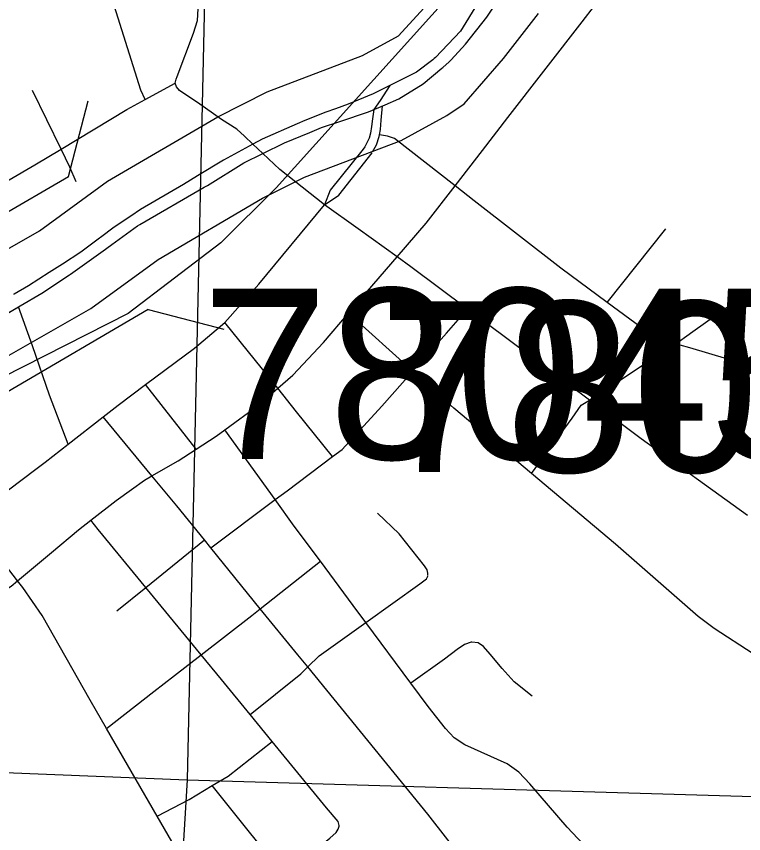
# Model space of a CAD drawing. Extents: x -132.8 to -73.3, y -60 to -26.
# Drawn here: x -121.955 to -121.486, y -49.353 to -48.826 of the extents above; entities that cross this region are included whole.
import ezdxf

# ---------------------------------------------------------------- set-up
doc = ezdxf.new("R2010")
doc.units = 0
for name, color, linetype in [('tdCoCityStreetMajor', 7, 'Continuous'), ('tdCoCityStreetMinor', 7, 'Continuous'), ('tdCoDivCarto', 7, 'Continuous'), ('tdCoHydroRiver', 7, 'Continuous'), ('tdCoPriDiv', 7, 'Continuous'), ('tdCoPrimary', 7, 'Continuous'), ('tdCoSectLine', 7, 'Continuous'), ('tdCoStrucDivPri', 7, 'Continuous'), ('tdCoStrucPriMaintName', 7, 'Continuous')]:
    doc.layers.add(name, color=color, linetype=linetype)

msp = doc.modelspace()

# ---------------------------------------------------------------- linework, layer by layer
at = {"layer": 'tdCoCityStreetMajor'}
msp.add_lwpolyline([(-121.84417, -49.37558), (-121.8639, -49.34138), (-121.89642, -49.28501), (-121.90706, -49.26658), (-121.93788, -49.21208), (-121.95046, -49.19407), (-121.95384, -49.18971), (-121.98005, -49.15585)], dxfattribs=at)
at = {"layer": 'tdCoCityStreetMinor'}
for p, q in [((-121.87161, -48.87944), (-121.85213, -48.86885)), ((-121.92575, -48.91142), (-121.94423, -48.8737)), ((-121.67181, -48.93514), (-121.71079, -48.90448)), ((-121.57368, -49.01033), (-121.53598, -48.96281)), ((-121.74048, -49.01724), (-121.70913, -48.98088)), ((-121.58519, -49.07324), (-121.66376, -49.01451)), ((-121.69904, -49.05464), (-121.74048, -49.01724)), ((-121.78607, -49.06561), (-121.82012, -49.02313)), ((-121.83865, -49.10484), (-121.87138, -49.06326)), ((-121.92117, -49.10159), (-121.89867, -49.08401)), ((-121.86722, -49.12203), (-121.89867, -49.08401)), ((-121.78777, -49.13739), (-121.82015, -49.09233)), ((-121.82922, -49.16847), (-121.78777, -49.13739)), ((-121.87118, -49.19396), (-121.83339, -49.16334)), ((-121.82922, -49.16847), (-121.83339, -49.16334)), ((-121.79733, -49.20772), (-121.82922, -49.16847)), ((-121.79733, -49.20772), (-121.75861, -49.17716)), ((-121.88984, -49.20907), (-121.87118, -49.19396)), ((-121.83546, -49.23742), (-121.87118, -49.19396)), ((-121.70021, -49.25576), (-121.72934, -49.21654)), ((-121.78963, -49.29331), (-121.80395, -49.27583))]:
    msp.add_line(p, q, dxfattribs=at)
for points in [[(-121.87161, -48.87944), (-121.87444, -48.87346), (-121.89392, -48.81106), (-121.8998, -48.79197), (-121.90181, -48.78542), (-121.906, -48.76594), (-121.90847, -48.74547), (-121.90773, -48.72056), (-121.9065, -48.69047), (-121.90411, -48.66088)], [(-121.85213, -48.86885), (-121.85166, -48.86636), (-121.85089, -48.86456), (-121.84031, -48.83657), (-121.83784, -48.82843), (-121.8371, -48.81709), (-121.83488, -48.73102), (-121.8334, -48.67973), (-121.8319, -48.66321)], [(-121.67181, -48.93514), (-121.65409, -48.91225), (-121.63771, -48.89108), (-121.58995, -48.82935), (-121.58192, -48.81905)], [(-121.75587, -48.94743), (-121.78482, -48.92461), (-121.79577, -48.91425), (-121.80215, -48.90822), (-121.80751, -48.90315), (-121.81244, -48.89847), (-121.82231, -48.8923), (-121.83784, -48.88145), (-121.84351, -48.87775), (-121.84943, -48.87356), (-121.85134, -48.87117), (-121.85213, -48.86885)], [(-121.71386, -48.87042), (-121.72002, -48.88), (-121.72417, -48.88596), (-121.72505, -48.89193), (-121.72564, -48.89686), (-121.7262, -48.90114), (-121.72715, -48.90431), (-121.73006, -48.90989), (-121.73113, -48.91147), (-121.75221, -48.93782), (-121.75587, -48.94743)], [(-121.92575, -48.91142), (-121.88345, -48.88586), (-121.87161, -48.87944)], [(-121.72047, -48.90214), (-121.71992, -48.89866), (-121.71942, -48.89282), (-121.71846, -48.88359)], [(-121.72503, -48.9132), (-121.72247, -48.9086), (-121.72066, -48.90334), (-121.72047, -48.90214)], [(-121.71086, -48.90446), (-121.71533, -48.90307), (-121.72047, -48.90214)], [(-121.97849, -48.94242), (-121.94263, -48.92162), (-121.92575, -48.91142)], [(-121.91597, -48.93245), (-121.92006, -48.92302), (-121.92575, -48.91142)], [(-121.75587, -48.94743), (-121.74673, -48.94112), (-121.72531, -48.9137)], [(-121.70913, -48.98088), (-121.69032, -48.95907), (-121.67181, -48.93514)], [(-121.57368, -49.01033), (-121.60351, -48.98824), (-121.65949, -48.94483), (-121.67181, -48.93514)], [(-121.87138, -49.06326), (-121.83986, -49.03966), (-121.82013, -49.02314), (-121.79819, -48.99848), (-121.75587, -48.94743)], [(-121.70913, -48.98088), (-121.73432, -48.96285), (-121.75587, -48.94743)], [(-121.66376, -49.01451), (-121.70024, -48.98724), (-121.70913, -48.98088)], [(-121.53156, -49.03841), (-121.51852, -49.0291), (-121.4844, -49.00476), (-121.45144, -48.98295)], [(-121.53156, -49.03841), (-121.53471, -49.03851), (-121.53769, -49.0375), (-121.54138, -49.03425), (-121.57368, -49.01033)], [(-121.92117, -49.10159), (-121.93326, -49.07008), (-121.94411, -49.03827), (-121.95316, -49.01304)], [(-121.69904, -49.05464), (-121.67727, -49.03004), (-121.66376, -49.01451)], [(-121.78607, -49.06561), (-121.77639, -49.05722), (-121.75666, -49.03601), (-121.74048, -49.01724)], [(-121.58519, -49.07324), (-121.57861, -49.06912), (-121.54482, -49.04668), (-121.53156, -49.03841)], [(-121.40035, -49.06514), (-121.40968, -49.06641), (-121.41979, -49.06641), (-121.43163, -49.06542), (-121.46936, -49.05482), (-121.52041, -49.03953), (-121.52657, -49.03787), (-121.53156, -49.03841)], [(-121.75081, -49.10967), (-121.74459, -49.105), (-121.71894, -49.07714), (-121.69904, -49.05464)], [(-121.6226, -49.12047), (-121.67262, -49.07849), (-121.69904, -49.05464)], [(-121.89867, -49.08401), (-121.88894, -49.07641), (-121.87138, -49.06326)], [(-121.82015, -49.09233), (-121.79858, -49.07645), (-121.78607, -49.06561)], [(-121.75081, -49.10967), (-121.77397, -49.08071), (-121.78607, -49.06561)], [(-121.6226, -49.12047), (-121.59636, -49.08491), (-121.59044, -49.07652), (-121.58519, -49.07324)], [(-121.48315, -49.1477), (-121.55178, -49.09822), (-121.58519, -49.07324)], [(-121.83865, -49.10484), (-121.82571, -49.09643), (-121.82015, -49.09233)], [(-122.10261, -49.22929), (-122.10106, -49.22839), (-122.05663, -49.20242), (-122.04282, -49.1933), (-122.02112, -49.17727), (-122.0041, -49.1642), (-121.9846, -49.14965), (-121.95963, -49.13102), (-121.94196, -49.11784), (-121.93601, -49.11319), (-121.92117, -49.10159)], [(-121.86722, -49.12203), (-121.85037, -49.11246), (-121.83865, -49.10484)], [(-121.78777, -49.13739), (-121.7801, -49.13164), (-121.75081, -49.10967)], [(-121.3678, -49.30979), (-121.37398, -49.30117), (-121.38507, -49.2918), (-121.39839, -49.28465), (-121.47952, -49.23681), (-121.50468, -49.22053), (-121.51503, -49.21264), (-121.5683, -49.16603), (-121.6226, -49.12047)], [(-121.90658, -49.15063), (-121.89032, -49.13786), (-121.88046, -49.13095), (-121.87207, -49.12479), (-121.86722, -49.12203)], [(-121.83339, -49.16334), (-121.85113, -49.1415), (-121.86722, -49.12203)], [(-121.75861, -49.17716), (-121.77542, -49.15457), (-121.78777, -49.13739)], [(-121.68941, -49.18611), (-121.68935, -49.18484), (-121.68987, -49.18266), (-121.69153, -49.18017), (-121.70788, -49.15938), (-121.72169, -49.14606)], [(-122.08633, -49.26989), (-122.0659, -49.25771), (-121.99488, -49.21529), (-121.96775, -49.19951), (-121.95789, -49.1931), (-121.95384, -49.18971), (-121.93191, -49.1714), (-121.91449, -49.15685), (-121.90658, -49.15063)], [(-121.87118, -49.19396), (-121.90193, -49.15655), (-121.90658, -49.15063)], [(-121.72934, -49.21654), (-121.73744, -49.20562), (-121.75861, -49.17716)], [(-121.72934, -49.21654), (-121.69456, -49.19168), (-121.6903, -49.18843), (-121.68944, -49.18671), (-121.68943, -49.18657)], [(-121.83546, -49.23742), (-121.80279, -49.21203), (-121.79733, -49.20772)], [(-121.76681, -49.24527), (-121.7732, -49.23743), (-121.79733, -49.20772)], [(-121.76681, -49.24527), (-121.75942, -49.23804), (-121.72934, -49.21654)], [(-121.62203, -49.26407), (-121.63362, -49.25494), (-121.64151, -49.24631), (-121.64916, -49.23694), (-121.65335, -49.23201), (-121.6568, -49.22979), (-121.66087, -49.22936), (-121.66149, -49.22929), (-121.66568, -49.23077), (-121.67036, -49.23398), (-121.6785, -49.24015), (-121.70021, -49.25576)], [(-121.89642, -49.28501), (-121.8659, -49.26115), (-121.85261, -49.25075), (-121.83546, -49.23742)], [(-121.80395, -49.27583), (-121.82227, -49.25346), (-121.83546, -49.23742)], [(-121.80395, -49.27583), (-121.77126, -49.24963), (-121.76681, -49.24527)], [(-121.58481, -49.47589), (-121.60205, -49.45223), (-121.68935, -49.34027), (-121.76681, -49.24527)], [(-121.43115, -49.53163), (-121.46075, -49.49242), (-121.4753, -49.47023), (-121.50045, -49.44631), (-121.55816, -49.3923), (-121.59959, -49.34865), (-121.62351, -49.32054), (-121.63066, -49.31314), (-121.6383, -49.30772), (-121.66543, -49.29539), (-121.67234, -49.29095), (-121.67801, -49.28503), (-121.68911, -49.27072), (-121.70021, -49.25576)], [(-121.82844, -49.3218), (-121.81808, -49.31561), (-121.78963, -49.29331)], [(-121.7828, -49.37853), (-121.76185, -49.3632), (-121.75248, -49.35556), (-121.74844, -49.35205), (-121.7471, -49.34978), (-121.74659, -49.34782), (-121.74648, -49.3474), (-121.7472, -49.34482), (-121.75464, -49.33604), (-121.78963, -49.29331)], [(-121.8639, -49.34138), (-121.84323, -49.33065), (-121.82844, -49.3218)], [(-121.7828, -49.37853), (-121.80526, -49.35063), (-121.82844, -49.3218)]]:
    msp.add_lwpolyline(points, dxfattribs=at)
at = {"layer": 'tdCoDivCarto'}
for p, q in [((-121.65727, -48.81763), (-121.66837, -48.83539)), ((-121.65135, -48.82626), (-121.64417, -48.81573)), ((-121.66516, -48.84377), (-121.65135, -48.82626)), ((-121.66837, -48.83539), (-121.6844, -48.8524)), ((-121.67436, -48.85385), (-121.66516, -48.84377)), ((-121.6844, -48.8524), (-121.68521, -48.85303)), ((-121.68616, -48.85375), (-121.69673, -48.86177)), ((-121.68521, -48.85303), (-121.68616, -48.85375)), ((-121.67973, -48.85871), (-121.67552, -48.85512)), ((-121.67552, -48.85512), (-121.67436, -48.85385)), ((-121.69673, -48.86177), (-121.7109, -48.86892)), ((-121.69229, -48.86942), (-121.68031, -48.85921)), ((-121.68031, -48.85921), (-121.67973, -48.85871)), ((-121.7109, -48.86892), (-121.72459, -48.87583)), ((-121.70807, -48.87904), (-121.69229, -48.86942)), ((-121.72459, -48.87583), (-121.74062, -48.88249)), ((-121.74062, -48.88249), (-121.74888, -48.88543)), ((-121.72755, -48.88742), (-121.71692, -48.88285)), ((-121.71692, -48.88285), (-121.70807, -48.87904)), ((-121.75517, -48.88767), (-121.76859, -48.89303)), ((-121.74888, -48.88543), (-121.75517, -48.88767)), ((-121.74606, -48.89359), (-121.72755, -48.88742)), ((-121.76859, -48.89303), (-121.77367, -48.89507)), ((-121.75788, -48.89753), (-121.74606, -48.89359)), ((-121.77367, -48.89507), (-121.79611, -48.90493)), ((-121.76549, -48.90067), (-121.75788, -48.89753)), ((-121.79611, -48.90493), (-121.80215, -48.90822)), ((-121.7818, -48.9074), (-121.76549, -48.90067)), ((-121.80215, -48.90822), (-121.82102, -48.91849)), ((-121.79577, -48.91425), (-121.7818, -48.9074)), ((-121.80794, -48.92022), (-121.79577, -48.91425)), ((-121.82102, -48.91849), (-121.83781, -48.92873)), ((-121.83137, -48.93477), (-121.80794, -48.92022)), ((-121.83781, -48.92873), (-121.84691, -48.93428)), ((-121.87502, -48.95992), (-121.8335, -48.936)), ((-121.84691, -48.93428), (-121.87453, -48.95031)), ((-121.8335, -48.936), (-121.83137, -48.93477)), ((-121.87453, -48.95031), (-121.88092, -48.95457)), ((-121.88092, -48.95457), (-121.89154, -48.96165)), ((-121.89154, -48.96165), (-121.90038, -48.96835)), ((-121.89302, -48.97299), (-121.87647, -48.96097)), ((-121.87647, -48.96097), (-121.87502, -48.95992)), ((-121.90038, -48.96835), (-121.901, -48.96882)), ((-121.901, -48.96882), (-121.913, -48.97793)), ((-121.89624, -48.97529), (-121.89302, -48.97299)), ((-121.913, -48.97793), (-121.92493, -48.98554)), ((-121.91966, -48.99198), (-121.8971, -48.9759)), ((-121.8971, -48.9759), (-121.89624, -48.97529)), ((-121.92493, -48.98554), (-121.93347, -48.991)), ((-121.93347, -48.991), (-121.94678, -48.99963)), ((-121.93815, -49.00431), (-121.92041, -48.99249)), ((-121.92041, -48.99249), (-121.91966, -48.99198)), ((-121.94678, -48.99963), (-121.95608, -49.00489)), ((-121.95223, -49.0125), (-121.93815, -49.00431)), ((-121.97761, -49.02725), (-121.95316, -49.01304)), ((-121.95316, -49.01304), (-121.95223, -49.0125))]:
    msp.add_line(p, q, dxfattribs=at)
for points in [[(-121.65169, -48.81025), (-121.65727, -48.81763), (-121.66837, -48.83539), (-121.6844, -48.8524), (-121.68521, -48.85303)], [(-121.65169, -48.81025), (-121.65727, -48.81763), (-121.66837, -48.83539), (-121.6844, -48.8524), (-121.68521, -48.85303)], [(-121.65169, -48.81025), (-121.65727, -48.81763), (-121.66837, -48.83539), (-121.6844, -48.8524), (-121.68521, -48.85303)], [(-121.68031, -48.85921), (-121.67973, -48.85871), (-121.67552, -48.85512), (-121.67436, -48.85385), (-121.66516, -48.84377), (-121.65135, -48.82626), (-121.64417, -48.81573)], [(-121.68031, -48.85921), (-121.67973, -48.85871), (-121.67552, -48.85512), (-121.67436, -48.85385), (-121.66516, -48.84377), (-121.65135, -48.82626), (-121.64417, -48.81573)], [(-121.68031, -48.85921), (-121.67973, -48.85871), (-121.67552, -48.85512), (-121.67436, -48.85385), (-121.66516, -48.84377), (-121.65135, -48.82626), (-121.64417, -48.81573)], [(-121.68521, -48.85303), (-121.68616, -48.85375), (-121.69673, -48.86177), (-121.7109, -48.86892), (-121.72459, -48.87583), (-121.74062, -48.88249), (-121.74888, -48.88543)], [(-121.68521, -48.85303), (-121.68616, -48.85375), (-121.69673, -48.86177), (-121.7109, -48.86892), (-121.72459, -48.87583), (-121.74062, -48.88249), (-121.74888, -48.88543)], [(-121.68521, -48.85303), (-121.68616, -48.85375), (-121.69673, -48.86177), (-121.7109, -48.86892), (-121.72459, -48.87583), (-121.74062, -48.88249), (-121.74888, -48.88543)], [(-121.74606, -48.89359), (-121.72755, -48.88742), (-121.71692, -48.88285), (-121.70807, -48.87904), (-121.69229, -48.86942), (-121.68031, -48.85921)], [(-121.74606, -48.89359), (-121.72755, -48.88742), (-121.71692, -48.88285), (-121.70807, -48.87904), (-121.69229, -48.86942), (-121.68031, -48.85921)], [(-121.74606, -48.89359), (-121.72755, -48.88742), (-121.71692, -48.88285), (-121.70807, -48.87904), (-121.69229, -48.86942), (-121.68031, -48.85921)], [(-121.74888, -48.88543), (-121.75517, -48.88767), (-121.76859, -48.89303)], [(-121.74888, -48.88543), (-121.75517, -48.88767), (-121.76859, -48.89303)], [(-121.74888, -48.88543), (-121.75517, -48.88767), (-121.76859, -48.89303)], [(-121.76859, -48.89303), (-121.77367, -48.89507), (-121.79611, -48.90493), (-121.80215, -48.90822), (-121.82102, -48.91849), (-121.83781, -48.92873)], [(-121.76859, -48.89303), (-121.77367, -48.89507), (-121.79611, -48.90493), (-121.80215, -48.90822), (-121.82102, -48.91849), (-121.83781, -48.92873)], [(-121.76859, -48.89303), (-121.77367, -48.89507), (-121.79611, -48.90493), (-121.80215, -48.90822), (-121.82102, -48.91849), (-121.83781, -48.92873)], [(-121.76549, -48.90067), (-121.75788, -48.89753), (-121.74606, -48.89359)], [(-121.76549, -48.90067), (-121.75788, -48.89753), (-121.74606, -48.89359)], [(-121.76549, -48.90067), (-121.75788, -48.89753), (-121.74606, -48.89359)], [(-121.8335, -48.936), (-121.83137, -48.93477), (-121.80794, -48.92022), (-121.79577, -48.91425), (-121.7818, -48.9074), (-121.76549, -48.90067)], [(-121.8335, -48.936), (-121.83137, -48.93477), (-121.80794, -48.92022), (-121.79577, -48.91425), (-121.7818, -48.9074), (-121.76549, -48.90067)], [(-121.8335, -48.936), (-121.83137, -48.93477), (-121.80794, -48.92022), (-121.79577, -48.91425), (-121.7818, -48.9074), (-121.76549, -48.90067)], [(-121.83781, -48.92873), (-121.84691, -48.93428), (-121.87453, -48.95031), (-121.88092, -48.95457)], [(-121.83781, -48.92873), (-121.84691, -48.93428), (-121.87453, -48.95031), (-121.88092, -48.95457)], [(-121.83781, -48.92873), (-121.84691, -48.93428), (-121.87453, -48.95031), (-121.88092, -48.95457)], [(-121.87647, -48.96097), (-121.87502, -48.95992), (-121.8335, -48.936)], [(-121.87647, -48.96097), (-121.87502, -48.95992), (-121.8335, -48.936)], [(-121.87647, -48.96097), (-121.87502, -48.95992), (-121.8335, -48.936)], [(-121.88092, -48.95457), (-121.89154, -48.96165), (-121.90038, -48.96835), (-121.901, -48.96882)], [(-121.88092, -48.95457), (-121.89154, -48.96165), (-121.90038, -48.96835), (-121.901, -48.96882)], [(-121.88092, -48.95457), (-121.89154, -48.96165), (-121.90038, -48.96835), (-121.901, -48.96882)], [(-121.89624, -48.97529), (-121.89302, -48.97299), (-121.87647, -48.96097)], [(-121.89624, -48.97529), (-121.89302, -48.97299), (-121.87647, -48.96097)], [(-121.89624, -48.97529), (-121.89302, -48.97299), (-121.87647, -48.96097)], [(-121.901, -48.96882), (-121.913, -48.97793), (-121.92493, -48.98554)], [(-121.901, -48.96882), (-121.913, -48.97793), (-121.92493, -48.98554)], [(-121.901, -48.96882), (-121.913, -48.97793), (-121.92493, -48.98554)], [(-121.92041, -48.99249), (-121.91966, -48.99198), (-121.8971, -48.9759), (-121.89624, -48.97529)], [(-121.92041, -48.99249), (-121.91966, -48.99198), (-121.8971, -48.9759), (-121.89624, -48.97529)], [(-121.92041, -48.99249), (-121.91966, -48.99198), (-121.8971, -48.9759), (-121.89624, -48.97529)], [(-121.92493, -48.98554), (-121.93347, -48.991), (-121.94678, -48.99963), (-121.95608, -49.00489), (-121.95647, -49.00511)], [(-121.92493, -48.98554), (-121.93347, -48.991), (-121.94678, -48.99963), (-121.95608, -49.00489), (-121.95647, -49.00511)], [(-121.92493, -48.98554), (-121.93347, -48.991), (-121.94678, -48.99963), (-121.95608, -49.00489), (-121.95647, -49.00511)], [(-121.95223, -49.0125), (-121.93815, -49.00431), (-121.92041, -48.99249)], [(-121.95223, -49.0125), (-121.93815, -49.00431), (-121.92041, -48.99249)], [(-121.95223, -49.0125), (-121.93815, -49.00431), (-121.92041, -48.99249)], [(-121.9778, -49.02735), (-121.97761, -49.02725), (-121.95316, -49.01304), (-121.95223, -49.0125)], [(-121.9778, -49.02735), (-121.97761, -49.02725), (-121.95316, -49.01304), (-121.95223, -49.0125)], [(-121.9778, -49.02735), (-121.97761, -49.02725), (-121.95316, -49.01304), (-121.95223, -49.0125)]]:
    msp.add_lwpolyline(points, dxfattribs=at)
at = {"layer": 'tdCoHydroRiver'}
msp.add_lwpolyline([(-121.57324, -47.61696), (-121.57583, -47.71313), (-121.57305, -47.78578), (-121.56789, -47.82852), (-121.5655, -47.85698), (-121.55876, -47.89976), (-121.55641, -47.9298), (-121.551, -47.96307), (-121.55244, -48.01668), (-121.56266, -48.10317), (-121.61101, -48.49155), (-121.61842, -48.53237), (-121.62301, -48.58589), (-121.65339, -48.77597), (-121.67487, -48.81167), (-121.78714, -48.93643), (-121.82282, -48.97175), (-121.88245, -49.01747), (-122.2073, -49.18222)], dxfattribs=at)
at = {"layer": 'tdCoPriDiv'}
for points in [[(-122.39889, -49.1961), (-122.38659, -49.1887), (-122.32317, -49.15937), (-122.12867, -49.06752), (-122.0654, -49.03578), (-121.93973, -48.96399), (-121.89577, -48.93214), (-121.82483, -48.89049), (-121.79284, -48.87458), (-121.7314, -48.85105), (-121.70834, -48.83843), (-121.68712, -48.81511)], [(-122.41387, -49.26032), (-122.38921, -49.25327), (-122.36347, -49.24416), (-122.2968, -49.21333), (-122.10269, -49.12161), (-122.03771, -49.08901), (-121.90657, -49.0141), (-121.86322, -48.9826), (-121.79585, -48.94306), (-121.76875, -48.92959), (-121.7066, -48.90576), (-121.67714, -48.88971), (-121.66582, -48.88231), (-121.6406, -48.85302), (-121.61799, -48.824)]]:
    msp.add_lwpolyline(points, dxfattribs=at)
at = {"layer": 'tdCoPrimary'}
for points in [[(-121.65169, -48.81025), (-121.65727, -48.81763), (-121.66837, -48.83539), (-121.6844, -48.8524), (-121.68521, -48.85303)], [(-121.65169, -48.81025), (-121.65727, -48.81763), (-121.66837, -48.83539), (-121.6844, -48.8524), (-121.68521, -48.85303)], [(-121.97761, -49.02725), (-121.95316, -49.01304), (-121.95223, -49.0125), (-121.93815, -49.00431), (-121.92041, -48.99249), (-121.91966, -48.99198), (-121.8971, -48.9759), (-121.89624, -48.97529), (-121.89302, -48.97299), (-121.87647, -48.96097), (-121.87502, -48.95992), (-121.8335, -48.936), (-121.83137, -48.93477), (-121.80794, -48.92022), (-121.79577, -48.91425), (-121.7818, -48.9074), (-121.76549, -48.90067), (-121.75788, -48.89753), (-121.74606, -48.89359), (-121.72755, -48.88742), (-121.71692, -48.88285), (-121.70807, -48.87904), (-121.69229, -48.86942), (-121.68031, -48.85921), (-121.67973, -48.85871), (-121.67552, -48.85512), (-121.67436, -48.85385), (-121.66516, -48.84377), (-121.65135, -48.82626), (-121.64417, -48.81573)], [(-121.65727, -48.81763), (-121.66837, -48.83539), (-121.6844, -48.8524), (-121.68521, -48.85303), (-121.68616, -48.85375), (-121.69673, -48.86177), (-121.7109, -48.86892), (-121.72459, -48.87583), (-121.74062, -48.88249), (-121.74888, -48.88543), (-121.75517, -48.88767), (-121.76859, -48.89303), (-121.77367, -48.89507), (-121.79611, -48.90493), (-121.80215, -48.90822), (-121.82102, -48.91849), (-121.83781, -48.92873), (-121.84691, -48.93428), (-121.87453, -48.95031), (-121.88092, -48.95457), (-121.89154, -48.96165), (-121.90038, -48.96835), (-121.901, -48.96882), (-121.913, -48.97793), (-121.92493, -48.98554), (-121.93347, -48.991), (-121.94678, -48.99963), (-121.95608, -49.00489)], [(-121.68031, -48.85921), (-121.67973, -48.85871), (-121.67552, -48.85512), (-121.67436, -48.85385), (-121.66516, -48.84377), (-121.65135, -48.82626), (-121.64417, -48.81573)], [(-121.68031, -48.85921), (-121.67973, -48.85871), (-121.67552, -48.85512), (-121.67436, -48.85385), (-121.66516, -48.84377), (-121.65135, -48.82626), (-121.64417, -48.81573)], [(-121.68521, -48.85303), (-121.68616, -48.85375), (-121.69673, -48.86177), (-121.7109, -48.86892), (-121.72459, -48.87583), (-121.74062, -48.88249), (-121.74888, -48.88543)], [(-121.68521, -48.85303), (-121.68616, -48.85375), (-121.69673, -48.86177), (-121.7109, -48.86892), (-121.72459, -48.87583), (-121.74062, -48.88249), (-121.74888, -48.88543)], [(-121.74606, -48.89359), (-121.72755, -48.88742), (-121.71692, -48.88285), (-121.70807, -48.87904), (-121.69229, -48.86942), (-121.68031, -48.85921)], [(-121.74606, -48.89359), (-121.72755, -48.88742), (-121.71692, -48.88285), (-121.70807, -48.87904), (-121.69229, -48.86942), (-121.68031, -48.85921)], [(-121.74888, -48.88543), (-121.75517, -48.88767), (-121.76859, -48.89303)], [(-121.74888, -48.88543), (-121.75517, -48.88767), (-121.76859, -48.89303)], [(-121.76859, -48.89303), (-121.77367, -48.89507), (-121.79611, -48.90493), (-121.80215, -48.90822), (-121.82102, -48.91849), (-121.83781, -48.92873)], [(-121.76859, -48.89303), (-121.77367, -48.89507), (-121.79611, -48.90493), (-121.80215, -48.90822), (-121.82102, -48.91849), (-121.83781, -48.92873)], [(-121.76549, -48.90067), (-121.75788, -48.89753), (-121.74606, -48.89359)], [(-121.76549, -48.90067), (-121.75788, -48.89753), (-121.74606, -48.89359)], [(-121.8335, -48.936), (-121.83137, -48.93477), (-121.80794, -48.92022), (-121.79577, -48.91425), (-121.7818, -48.9074), (-121.76549, -48.90067)], [(-121.8335, -48.936), (-121.83137, -48.93477), (-121.80794, -48.92022), (-121.79577, -48.91425), (-121.7818, -48.9074), (-121.76549, -48.90067)], [(-121.83781, -48.92873), (-121.84691, -48.93428), (-121.87453, -48.95031), (-121.88092, -48.95457)], [(-121.83781, -48.92873), (-121.84691, -48.93428), (-121.87453, -48.95031), (-121.88092, -48.95457)], [(-121.87647, -48.96097), (-121.87502, -48.95992), (-121.8335, -48.936)], [(-121.87647, -48.96097), (-121.87502, -48.95992), (-121.8335, -48.936)], [(-121.88092, -48.95457), (-121.89154, -48.96165), (-121.90038, -48.96835), (-121.901, -48.96882)], [(-121.88092, -48.95457), (-121.89154, -48.96165), (-121.90038, -48.96835), (-121.901, -48.96882)], [(-121.89624, -48.97529), (-121.89302, -48.97299), (-121.87647, -48.96097)], [(-121.89624, -48.97529), (-121.89302, -48.97299), (-121.87647, -48.96097)], [(-121.901, -48.96882), (-121.913, -48.97793), (-121.92493, -48.98554)], [(-121.901, -48.96882), (-121.913, -48.97793), (-121.92493, -48.98554)], [(-121.92041, -48.99249), (-121.91966, -48.99198), (-121.8971, -48.9759), (-121.89624, -48.97529)], [(-121.92041, -48.99249), (-121.91966, -48.99198), (-121.8971, -48.9759), (-121.89624, -48.97529)], [(-121.92493, -48.98554), (-121.93347, -48.991), (-121.94678, -48.99963), (-121.95608, -49.00489), (-121.95647, -49.00511)], [(-121.92493, -48.98554), (-121.93347, -48.991), (-121.94678, -48.99963), (-121.95608, -49.00489), (-121.95647, -49.00511)], [(-121.95223, -49.0125), (-121.93815, -49.00431), (-121.92041, -48.99249)], [(-121.95223, -49.0125), (-121.93815, -49.00431), (-121.92041, -48.99249)], [(-121.9778, -49.02735), (-121.97761, -49.02725), (-121.95316, -49.01304), (-121.95223, -49.0125)], [(-121.9778, -49.02735), (-121.97761, -49.02725), (-121.95316, -49.01304), (-121.95223, -49.0125)]]:
    msp.add_lwpolyline(points, dxfattribs=at)
at = {"layer": 'tdCoSectLine'}
for points in [[(-121.82251, -48.33169), (-121.84456, -49.31809)], [(-122.85269, -49.27739), (-121.84456, -49.31809)], [(-121.84456, -49.31809), (-121.90414, -50.31133)], [(-121.84456, -49.31809), (-120.88076, -49.34639)]]:
    msp.add_lwpolyline(points, dxfattribs=at)
at = {"layer": 'tdCoStrucDivPri'}
for p, q in [((-121.92105, -48.92898), (-121.9083, -48.8802)), ((-122.01178, -48.9821), (-121.92105, -48.92898)), ((-121.8697, -49.01481), (-121.96061, -49.06804)), ((-121.8697, -49.01481), (-121.82093, -49.02756))]:
    msp.add_line(p, q, dxfattribs=at)

# ---------------------------------------------------------------- texts
at = {"layer": 'tdCoStrucPriMaintName'}
for p in [(-121.83529, -49.11129), (-121.83529, -49.11129), (-121.72132, -49.11961)]:
    msp.add_text('78045S006', height=0.11, dxfattribs=at).set_placement(p)

doc.saveas('drawing.dxf')
